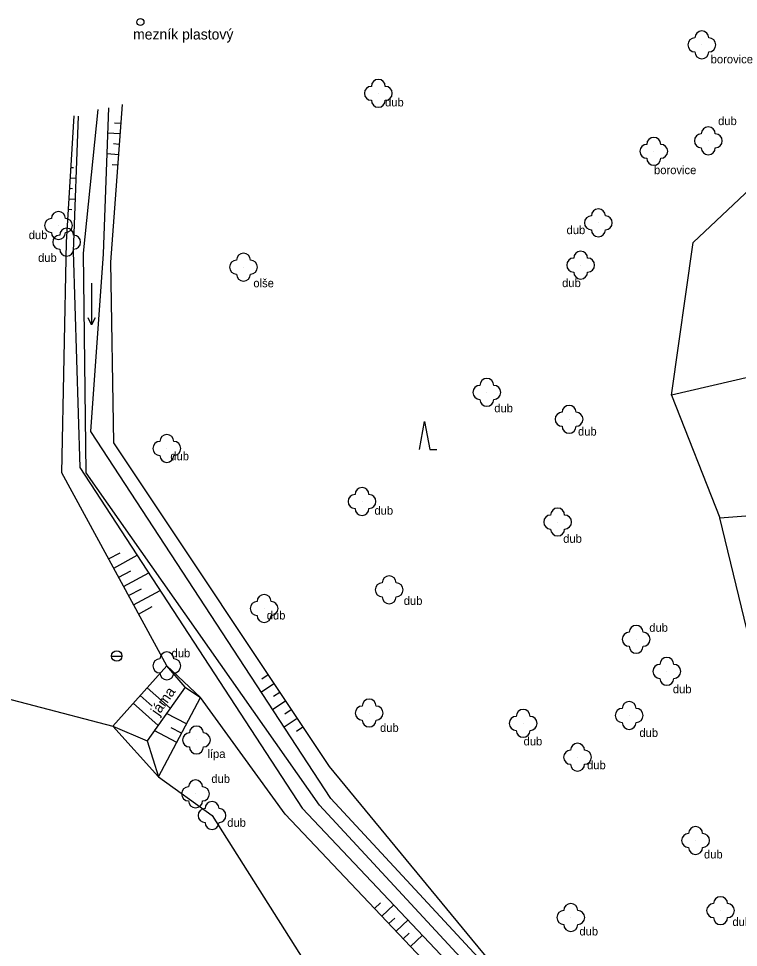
# Model space of a CAD drawing. Extents: x -794191 to -788944, y -1117087 to -1105044.
# Drawn here: x -792242.5 to -792191, y -1110967.2 to -1110900.6 of the extents above; entities that cross this region are included whole.
import ezdxf

# ---------------------------------------------------------------- set-up
doc = ezdxf.new("R2010")
doc.units = 0
for name, color, linetype in [('Doplňkové značky', 7, 'Continuous'), ('Hranice - ploty_ zdi', 7, 'Continuous'), ('Pomocné popisy', 7, 'Continuous'), ('temporary_level_1', 7, 'Continuous'), ('Vodstvo', 7, 'Continuous'), ('Výškopis', 7, 'Continuous'), ('Zeleň', 7, 'Continuous'), ('Značky druhů pozemků', 7, 'Continuous')]:
    doc.layers.add(name, color=color, linetype=linetype)

msp = doc.modelspace()

# ---------------------------------------------------------------- linework, layer by layer
at = {"layer": 'Doplňkové značky'}
msp.add_line((-792235.886, -1110946.31), (-792235.134, -1110946.31), dxfattribs=at)
msp.add_circle((-792235.51, -1110946.31), 0.375, dxfattribs=at)
at = {"layer": 'Hranice - ploty_ zdi'}
msp.add_lwpolyline([(-792190.08, -1110926.29), (-792195.76, -1110927.61), (-792192.29, -1110936.41), (-792187.61, -1110936.03)], dxfattribs=at)
at = {"layer": 'temporary_level_1'}
for radius in [0.25, 0.0005]:
    msp.add_circle((-792233.81, -1110900.84), radius, dxfattribs=at)
at = {"layer": 'Vodstvo'}
msp.add_line((-792236.46, -1110917.47), (-792236.07, -1110907), dxfattribs=at)
for points in [[(-792238.28, -1110907.59), (-792238.63, -1110917.29), (-792238.16, -1110932.78), (-792222.21, -1110957.22), (-792211.03, -1110969.05), (-792198.02, -1110984.15)], [(-792194.22, -1110997.22), (-792194.02, -1110997.22), (-792193.74, -1110997.26), (-792193.77, -1110996.01), (-792193.78, -1110995.72), (-792193.79, -1110995.41), (-792197.01, -1110994.16), (-792196.16, -1110988.59), (-792196.4, -1110983.59), (-792209.6, -1110967.93), (-792220.16, -1110956.52), (-792237.36, -1110930.21), (-792236.46, -1110917.47)]]:
    msp.add_lwpolyline(points, dxfattribs=at)
at = {"layer": 'Výškopis'}
for p, q in [((-792235.22, -1110908.12), (-792235.66, -1110908.08)), ((-792235.28, -1110908.86), (-792236.14, -1110908.8)), ((-792235.33, -1110909.61), (-792235.75, -1110909.58)), ((-792235.39, -1110910.36), (-792236.19, -1110910.3)), ((-792235.44, -1110911.11), (-792235.83, -1110911.08)), ((-792238.78, -1110911.27), (-792238.6, -1110911.28)), ((-792238.82, -1110912.02), (-792238.44, -1110912.04)), ((-792238.87, -1110912.76), (-792238.67, -1110912.78)), ((-792238.91, -1110913.51), (-792238.5, -1110913.54)), ((-792238.96, -1110914.26), (-792238.74, -1110914.28)), ((-792236.09, -1110939.34), (-792235.27, -1110938.9)), ((-792235.73, -1110940), (-792234.05, -1110939.08)), ((-792235.37, -1110940.66), (-792234.5, -1110940.19)), ((-792235.02, -1110941.32), (-792233.22, -1110940.34)), ((-792234.66, -1110941.98), (-792233.74, -1110941.48)), ((-792234.3, -1110942.64), (-792232.4, -1110941.6)), ((-792233.94, -1110943.3), (-792232.97, -1110942.76)), ((-792235.79, -1110951.33), (-792231.92, -1110947.02)), ((-792230.6, -1110948.54), (-792231.92, -1110947.02)), ((-792224.66, -1110947.67), (-792225.11, -1110947.97)), ((-792224.25, -1110948.3), (-792225.14, -1110948.9)), ((-792230.6, -1110948.54), (-792233.34, -1110952.4)), ((-792233.32, -1110948.58), (-792231.68, -1110950.06)), ((-792230.6, -1110948.54), (-792229.51, -1110949.29)), ((-792223.83, -1110948.92), (-792224.28, -1110949.22)), ((-792234.33, -1110949.7), (-792232.55, -1110951.29)), ((-792233.83, -1110949.14), (-792232.97, -1110949.91)), ((-792232.51, -1110954.97), (-792229.51, -1110949.29)), ((-792223.42, -1110949.54), (-792224.32, -1110950.15)), ((-792230.51, -1110951.18), (-792231.94, -1110950.43)), ((-792223, -1110950.17), (-792223.46, -1110950.47)), ((-792222.58, -1110950.79), (-792223.5, -1110951.41)), ((-792231.21, -1110952.51), (-792232.82, -1110951.66)), ((-792230.86, -1110951.85), (-792231.62, -1110951.45)), ((-792222.17, -1110951.42), (-792222.63, -1110951.73)), ((-792217.03, -1110964.41), (-792216.6, -1110964.01)), ((-792216.51, -1110964.96), (-792215.66, -1110964.15)), ((-792216, -1110965.5), (-792215.57, -1110965.1)), ((-792215.48, -1110966.05), (-792214.63, -1110965.24)), ((-792214.97, -1110966.59), (-792214.54, -1110966.19)), ((-792214.45, -1110967.14), (-792213.6, -1110966.33))]:
    msp.add_line(p, q, dxfattribs=at)
for points in [[(-792220.98, -1110957.01), (-792237.7, -1110933.17), (-792237.9, -1110917.42), (-792236.85, -1110907.12)], [(-792235.79, -1110951.33), (-792233.34, -1110952.4), (-792232.51, -1110954.97)], [(-792194.81, -1110997.51), (-792194.23, -1110996.31), (-792193.98, -1110995.77), (-792197.8, -1110995.07), (-792198.37, -1110993.52), (-792196.76, -1110988.27), (-792197.51, -1110983.75), (-792210.28, -1110968.57), (-792220.98, -1110957.01)]]:
    msp.add_lwpolyline(points, dxfattribs=at)
at = {"layer": 'Zeleň'}
for points in [[(-792235.12, -1110906.75), (-792235.96, -1110918.07), (-792235.75, -1110931.02), (-792220.29, -1110954.24), (-792209.3, -1110967.58), (-792196.19, -1110982.96), (-792195.54, -1110988.84), (-792196.35, -1110993.83), (-792193.61, -1110995.18)], [(-792195.76, -1110927.61), (-792194.2, -1110916.65), (-792183.89, -1110906.95)], [(-792229.51, -1110949.29), (-792231.92, -1110947.02), (-792239.44, -1110933.17), (-792239.1, -1110916.63), (-792238.56, -1110907.57)], [(-792147, -1110981.48), (-792176.33, -1110958.43), (-792189.36, -1110948.43), (-792192.29, -1110936.41)], [(-792300.72, -1110970.31), (-792294.36, -1110963.26), (-792290.38, -1110961.7), (-792279.87, -1110957.31), (-792275.15, -1110955.54), (-792271.09, -1110955.83), (-792268.49, -1110954.49), (-792260.1, -1110953.57), (-792247.13, -1110948.37), (-792235.79, -1110951.33), (-792232.51, -1110954.97), (-792228.68, -1110957.75), (-792222, -1110968.3), (-792219.02, -1110974.34), (-792233.99, -1110980.18), (-792240.26, -1110982.74)], [(-792194.81, -1110997.51), (-792198.96, -1110995.97), (-792199.77, -1110993.43), (-792198.22, -1110988.16), (-792198.71, -1110984.92), (-792211.87, -1110969.86), (-792223.43, -1110957.66), (-792229.51, -1110949.29)]]:
    msp.add_lwpolyline(points, dxfattribs=at)
for centre in [(-792193.57, -1110902.48), (-792216.76, -1110905.95), (-792193.11, -1110909.36), (-792197.02, -1110910.11), (-792239.69, -1110915.43), (-792200.99, -1110915.24), (-792239.1, -1110916.63), (-792226.42, -1110918.42), (-792202.26, -1110918.27), (-792208.98, -1110927.4), (-792203.09, -1110929.33), (-792231.92, -1110931.42), (-792217.93, -1110935.23), (-792203.91, -1110936.7), (-792215.98, -1110941.56), (-792224.95, -1110942.9), (-792198.28, -1110945.11), (-792231.92, -1110947.02), (-792196.08, -1110947.41), (-792217.42, -1110950.4), (-792198.78, -1110950.57), (-792206.38, -1110951.14), (-792229.8, -1110952.33), (-792202.48, -1110953.57), (-792229.86, -1110956.2), (-792228.68, -1110957.75), (-792194.02, -1110959.54), (-792202.97, -1110965.06), (-792192.23, -1110964.57)]:
    msp.add_circle(centre, 0.0005, dxfattribs=at)
for centre, start, end in [((-792193.57, -1110901.98), 0, 179.99999), ((-792194.07, -1110902.48), 89.99999, 269.99999), ((-792193.07, -1110902.48), 270, 89.99999), ((-792193.57, -1110902.98), 179.99999, 359.99999), ((-792216.76, -1110905.45), 0, 179.99999), ((-792217.26, -1110905.95), 89.99999, 269.99999), ((-792216.26, -1110905.95), 270, 89.99999), ((-792216.76, -1110906.45), 179.99999, 359.99999), ((-792193.11, -1110908.86), 0, 179.99999), ((-792197.02, -1110909.61), 0, 179.99999), ((-792193.61, -1110909.36), 89.99999, 269.99999), ((-792192.61, -1110909.36), 270, 89.99999), ((-792197.52, -1110910.11), 89.99999, 269.99999), ((-792196.52, -1110910.11), 270, 89.99999), ((-792193.11, -1110909.86), 179.99999, 359.99999), ((-792197.02, -1110910.61), 179.99999, 359.99999), ((-792239.69, -1110914.93), 0, 179.99999), ((-792200.99, -1110914.74), 0, 179.99999), ((-792240.19, -1110915.43), 89.99999, 269.99999), ((-792239.19, -1110915.43), 270, 89.99999), ((-792201.49, -1110915.24), 89.99999, 269.99999), ((-792200.49, -1110915.24), 270, 89.99999), ((-792239.1, -1110916.13), 0, 179.99999), ((-792200.99, -1110915.74), 179.99999, 359.99999), ((-792239.69, -1110915.93), 179.99999, 359.99999), ((-792239.6, -1110916.63), 89.99999, 269.99999), ((-792238.6, -1110916.63), 270, 89.99999), ((-792239.1, -1110917.13), 179.99999, 359.99999), ((-792226.42, -1110917.92), 0, 179.99999), ((-792202.76, -1110918.27), 89.99999, 269.99999), ((-792202.26, -1110917.77), 0, 179.99999), ((-792201.76, -1110918.27), 270, 89.99999), ((-792226.92, -1110918.42), 89.99999, 269.99999), ((-792225.92, -1110918.42), 270, 89.99999), ((-792226.42, -1110918.92), 179.99999, 359.99999), ((-792202.26, -1110918.77), 179.99999, 359.99999), ((-792208.98, -1110926.9), 0, 179.99999), ((-792209.48, -1110927.4), 89.99999, 269.99999), ((-792208.48, -1110927.4), 270, 89.99999), ((-792208.98, -1110927.9), 179.99999, 359.99999), ((-792203.09, -1110928.83), 0, 179.99999), ((-792203.59, -1110929.33), 89.99999, 269.99999), ((-792202.59, -1110929.33), 270, 89.99999), ((-792231.92, -1110930.92), 0, 179.99999), ((-792203.09, -1110929.83), 179.99999, 359.99999), ((-792232.42, -1110931.42), 89.99999, 269.99999), ((-792231.42, -1110931.42), 270, 89.99999), ((-792231.92, -1110931.92), 179.99999, 359.99999), ((-792217.93, -1110934.73), 0, 179.99999), ((-792218.43, -1110935.23), 89.99999, 269.99999), ((-792217.43, -1110935.23), 270, 89.99999), ((-792217.93, -1110935.73), 179.99999, 359.99999), ((-792203.91, -1110936.2), 0, 179.99999), ((-792204.41, -1110936.7), 89.99999, 269.99999), ((-792203.41, -1110936.7), 270, 89.99999), ((-792203.91, -1110937.2), 179.99999, 359.99999), ((-792216.48, -1110941.56), 89.99999, 269.99999), ((-792215.98, -1110941.06), 0, 179.99999), ((-792215.48, -1110941.56), 270, 89.99999), ((-792225.45, -1110942.9), 89.99999, 269.99999), ((-792224.95, -1110942.4), 0, 179.99999), ((-792224.45, -1110942.9), 270, 89.99999), ((-792215.98, -1110942.06), 179.99999, 359.99999), ((-792224.95, -1110943.4), 179.99999, 359.99999), ((-792198.28, -1110944.61), 0, 179.99999), ((-792198.78, -1110945.11), 89.99999, 269.99999), ((-792197.78, -1110945.11), 270, 89.99999), ((-792198.28, -1110945.61), 179.99999, 359.99999), ((-792231.92, -1110946.52), 0, 179.99999), ((-792196.08, -1110946.91), 0, 179.99999), ((-792232.42, -1110947.02), 89.99999, 269.99999), ((-792231.42, -1110947.02), 270, 89.99999), ((-792196.58, -1110947.41), 89.99999, 269.99999), ((-792195.58, -1110947.41), 270, 89.99999), ((-792231.92, -1110947.52), 179.99999, 359.99999), ((-792196.08, -1110947.91), 179.99999, 359.99999), ((-792217.42, -1110949.9), 0, 179.99999), ((-792198.78, -1110950.07), 0, 179.99999), ((-792217.92, -1110950.4), 89.99999, 269.99999), ((-792216.92, -1110950.4), 270, 89.99999), ((-792206.38, -1110950.64), 0, 179.99999), ((-792199.28, -1110950.57), 89.99999, 269.99999), ((-792198.28, -1110950.57), 270, 89.99999), ((-792217.42, -1110950.9), 179.99999, 359.99999), ((-792206.88, -1110951.14), 89.99999, 269.99999), ((-792205.88, -1110951.14), 270, 89.99999), ((-792198.78, -1110951.07), 179.99999, 359.99999), ((-792229.8, -1110951.83), 0, 179.99999), ((-792206.38, -1110951.64), 179.99999, 359.99999), ((-792230.3, -1110952.33), 89.99999, 269.99999), ((-792229.3, -1110952.33), 270, 89.99999), ((-792229.8, -1110952.83), 179.99999, 359.99999), ((-792202.98, -1110953.57), 89.99999, 269.99999), ((-792202.48, -1110953.07), 0, 179.99999), ((-792201.98, -1110953.57), 270, 89.99999), ((-792202.48, -1110954.07), 179.99999, 359.99999), ((-792230.36, -1110956.2), 89.99999, 269.99999), ((-792229.86, -1110955.7), 0, 179.99999), ((-792229.36, -1110956.2), 270, 89.99999), ((-792229.86, -1110956.7), 179.99999, 359.99999), ((-792228.68, -1110957.25), 0, 179.99999), ((-792229.18, -1110957.75), 89.99999, 269.99999), ((-792228.18, -1110957.75), 270, 89.99999), ((-792228.68, -1110958.25), 179.99999, 359.99999), ((-792194.52, -1110959.54), 89.99999, 269.99999), ((-792194.02, -1110959.04), 0, 179.99999), ((-792193.52, -1110959.54), 270, 89.99999), ((-792194.02, -1110960.04), 179.99999, 359.99999), ((-792192.23, -1110964.07), 0, 179.99999), ((-792202.97, -1110964.56), 0, 179.99999), ((-792192.73, -1110964.57), 89.99999, 269.99999), ((-792191.73, -1110964.57), 270, 89.99999), ((-792203.47, -1110965.06), 89.99999, 269.99999), ((-792202.47, -1110965.06), 270, 89.99999), ((-792192.23, -1110965.07), 179.99999, 359.99999), ((-792202.97, -1110965.56), 179.99999, 359.99999)]:
    msp.add_arc(centre, 0.5, start, end, dxfattribs=at)
at = {"layer": 'Značky druhů pozemků'}
msp.add_line((-792237.31, -1110919.56), (-792237.31, -1110922.56), dxfattribs=at)
for points in [[(-792237.06, -1110922.06), (-792237.31, -1110922.56), (-792237.56, -1110922.06)], [(-792213.816, -1110931.49), (-792213.44, -1110929.49), (-792213.064, -1110931.49), (-792212.564, -1110931.49)]]:
    msp.add_lwpolyline(points, dxfattribs=at)

# ---------------------------------------------------------------- texts
at = {"layer": 'Pomocné popisy'}
msp.add_text('mezník plastový', height=0.75, dxfattribs=at).set_placement((-792234.34, -1110902.09))
msp.add_text('jáma', height=0.75, rotation=54.74731, dxfattribs=at).set_placement((-792232.515, -1110950.637))
at = {"layer": 'Zeleň'}
for s, p in [('borovice', (-792192.94, -1110903.8)), ('dub', (-792216.28, -1110906.89)), ('dub', (-792192.41, -1110908.23)), ('borovice', (-792197, -1110911.75)), ('dub', (-792241.82, -1110916.41)), ('dub', (-792203.27, -1110916.05)), ('dub', (-792241.15, -1110918.04)), ('olše', (-792225.72, -1110919.86)), ('dub', (-792203.59, -1110919.85)), ('dub', (-792208.45, -1110928.83)), ('dub', (-792202.45, -1110930.5)), ('dub', (-792231.67, -1110932.27)), ('dub', (-792217.04, -1110936.17)), ('dub', (-792203.51, -1110938.19)), ('dub', (-792214.94, -1110942.64)), ('dub', (-792224.76, -1110943.69)), ('dub', (-792197.34, -1110944.57)), ('dub', (-792231.58, -1110946.4)), ('dub', (-792195.65, -1110948.98)), ('dub', (-792216.64, -1110951.75)), ('dub', (-792198.05, -1110952.11)), ('dub', (-792206.35, -1110952.72)), ('lípa', (-792229.01, -1110953.62)), ('dub', (-792201.8, -1110954.43)), ('dub', (-792228.73, -1110955.41)), ('dub', (-792227.59, -1110958.56)), ('dub', (-792193.42, -1110960.83)), ('dub', (-792191.38, -1110965.67)), ('dub', (-792202.35, -1110966.35))]:
    msp.add_text(s, height=0.6, dxfattribs=at).set_placement(p)

doc.saveas('drawing.dxf')
